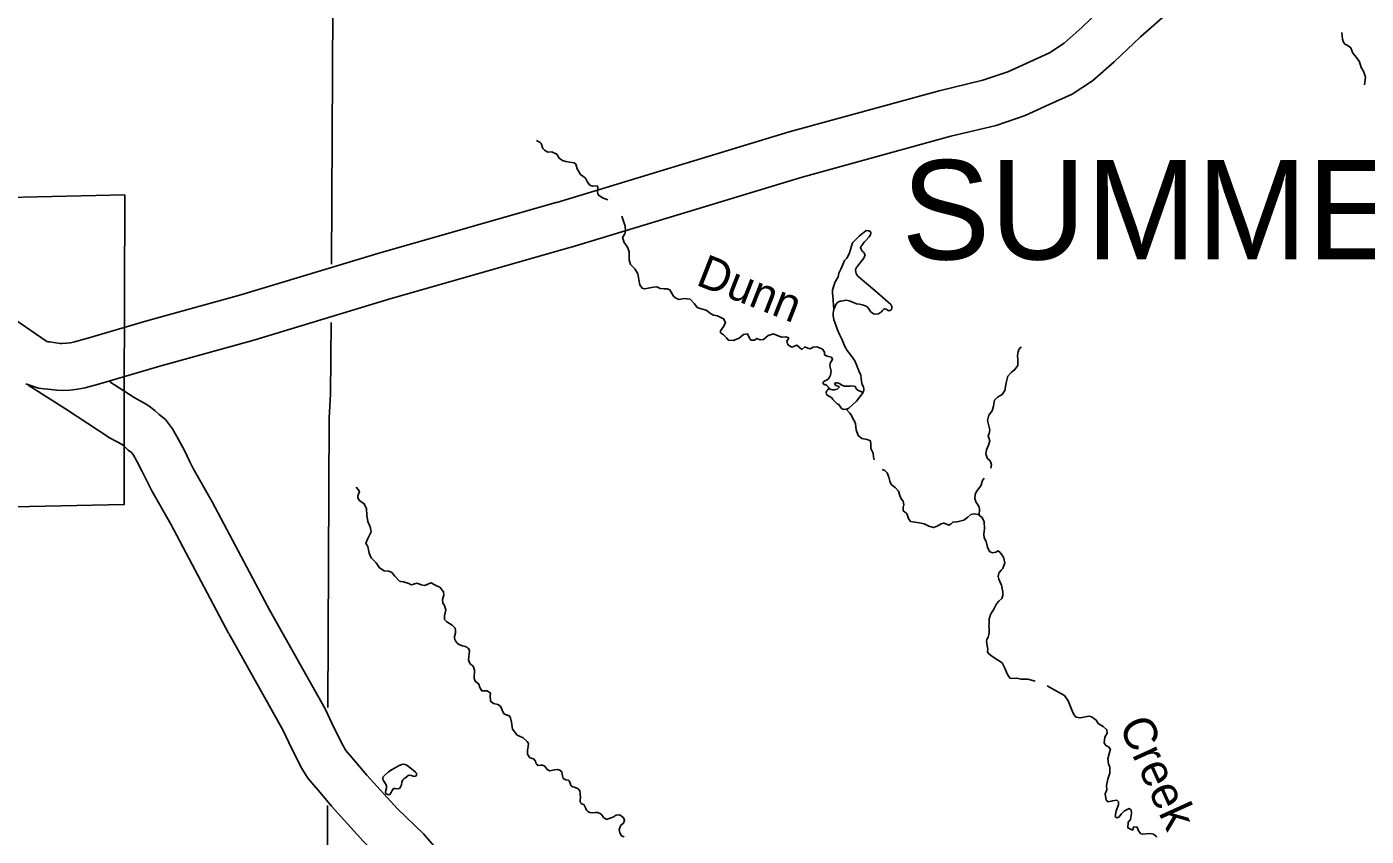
# Model space of a CAD drawing. Extents: x -492261 to -432772, y 1441225 to 1452922.
# Drawn here: x -459507.6 to -459293.9, y 1452091.7 to 1452220.8 of the extents above; entities that cross this region are included whole.
import ezdxf

# ---------------------------------------------------------------- set-up
doc = ezdxf.new("R2010")
doc.units = 0
doc.layers.add('Default', color=7, linetype='Continuous')

msp = doc.modelspace()

# ---------------------------------------------------------------- linework, layer by layer
at = {"layer": 'Default'}
for points in [[(-459458.97, 1452182.95), (-459458.72, 1452223.82), (-459458.96, 1452227.22), (-459459.32, 1452292.75), (-459459.97, 1452355.7), (-459459.94, 1452358.73), (-459460.05, 1452422.59), (-459460.04, 1452425.55), (-459459.65, 1452486.97), (-459459.67, 1452490.05), (-459460.02, 1452553.88), (-459459.91, 1452556.59), (-459459.92, 1452564.34)], [(-459226.85, 1452323.61), (-459248.07, 1452303.6), (-459274.23, 1452279.96), (-459300.84, 1452255.18), (-459324.12, 1452234.25), (-459334.97, 1452224.74), (-459339.18, 1452220.72), (-459342.09, 1452218.16), (-459344.42, 1452216.64), (-459347.56, 1452215.22), (-459351.07, 1452213.62), (-459355.03, 1452212.27), (-459362.03, 1452210.59), (-459385.93, 1452204.01), (-459423.02, 1452192.77)], [(-459221.71, 1452318.16), (-459242.98, 1452298.09), (-459269.16, 1452274.43), (-459295.78, 1452249.64), (-459319.14, 1452228.64), (-459329.9, 1452219.2), (-459334.11, 1452215.19), (-459337.54, 1452212.18), (-459340.8, 1452210.05), (-459344.46, 1452208.39), (-459348.3, 1452206.64), (-459352.94, 1452205.06), (-459360.16, 1452203.32), (-459383.85, 1452196.8), (-459420.85, 1452185.59)], [(-459297.78, 1452219.85), (-459297.69, 1452218.8), (-459297.57, 1452218.45), (-459297.3, 1452218.03), (-459296.92, 1452217.83), (-459296.36, 1452217.42), (-459296.01, 1452216.6), (-459295.42, 1452215.88), (-459294.95, 1452215.21), (-459294.71, 1452214.29), (-459294.32, 1452213.69), (-459293.99, 1452212.73), (-459294.18, 1452211.54)], [(-459426.23, 1452202.63), (-459425.66, 1452202.33), (-459425.49, 1452202.15), (-459425.23, 1452201.39), (-459424.96, 1452201.13), (-459424.46, 1452200.79), (-459423.81, 1452200.82), (-459423.02, 1452200.49), (-459422.62, 1452199.83), (-459422.12, 1452199.44), (-459421.54, 1452199.29), (-459420.99, 1452199.21), (-459420.22, 1452199.08), (-459419.96, 1452198.88), (-459419.73, 1452198.13), (-459419.23, 1452197.25), (-459418.83, 1452196.97), (-459418.44, 1452196.62), (-459418.12, 1452195.98), (-459417.76, 1452195.54), (-459417.26, 1452195.39), (-459416.55, 1452195.41), (-459416.44, 1452195.13), (-459416.51, 1452194.44), (-459416.4, 1452193.98), (-459415.69, 1452193.48), (-459414.86, 1452193.17)], [(-459491.89, 1452193.97), (-459524.47, 1452193.25), (-459540.69, 1452193.08), (-459540.89, 1452160.26), (-459540.86, 1452143.68), (-459524.76, 1452143.9), (-459492.02, 1452144.59), (-459492.03, 1452161.35), (-459491.89, 1452193.97)], [(-459422.96, 1452192.79), (-459451.57, 1452184.62), (-459473.4, 1452178.03), (-459488.4, 1452173.88), (-459497.79, 1452171.1), (-459499.95, 1452170.52), (-459500.56, 1452170.4), (-459501.22, 1452170.32), (-459501.97, 1452170.3), (-459502.23, 1452170.3), (-459503.23, 1452170.44), (-459503.95, 1452170.52), (-459504.15, 1452170.54), (-459504.36, 1452170.61), (-459520.39, 1452181.61)], [(-459412.62, 1452190.57), (-459412.08, 1452189.01), (-459412.03, 1452188.18), (-459412.17, 1452187.75), (-459412.51, 1452187.19), (-459412.24, 1452186.4), (-459411.7, 1452185.63), (-459411.46, 1452184.89), (-459411.45, 1452184.29), (-459411.46, 1452183.64), (-459411.26, 1452182.85), (-459410.54, 1452182.18), (-459410.08, 1452181.4), (-459409.92, 1452180.49), (-459409.75, 1452179.64), (-459409.39, 1452179.08), (-459409.02, 1452178.98), (-459408.43, 1452179.1), (-459407.56, 1452179.28), (-459407.03, 1452179.31), (-459406.49, 1452179.05), (-459405.87, 1452178.98), (-459405.38, 1452179.01), (-459404.95, 1452178.83), (-459404.74, 1452178.45), (-459404.39, 1452177.85), (-459404.02, 1452177.5), (-459403.47, 1452177.31), (-459402.66, 1452177.45), (-459401.74, 1452177.37), (-459401.06, 1452176.61), (-459400.59, 1452176.04), (-459399.96, 1452175.79), (-459399.2, 1452175.61), (-459398.51, 1452175.06), (-459398.03, 1452174.79), (-459397.35, 1452174.69), (-459396.4, 1452174.22), (-459396.07, 1452173.62), (-459396.36, 1452173.06), (-459396.9, 1452172.28), (-459396.89, 1452171.98), (-459396.4, 1452171.65), (-459395.93, 1452171.17), (-459395.62, 1452170.79), (-459394.85, 1452170.73), (-459393.91, 1452171.13), (-459393.22, 1452171.73), (-459392.59, 1452171.84), (-459392.29, 1452171.21), (-459392.04, 1452170.81), (-459391.44, 1452170.79), (-459391.08, 1452171.09), (-459390.58, 1452170.87), (-459390.03, 1452170.9), (-459389.28, 1452171.57), (-459388.45, 1452171.8), (-459387.83, 1452171.57), (-459387.11, 1452171.3), (-459386.48, 1452171.33), (-459386.01, 1452171.17), (-459386.09, 1452170.97), (-459386.31, 1452170.66), (-459386.18, 1452170.24), (-459386, 1452169.96), (-459385.51, 1452169.7), (-459384.72, 1452170.01), (-459384.31, 1452169.64)], [(-459372.9, 1452187.87), (-459372.97, 1452188.13), (-459373.29, 1452188.26), (-459373.64, 1452188.28), (-459374.75, 1452187.37), (-459375.13, 1452187.02), (-459375.43, 1452186.76), (-459375.77, 1452186.4), (-459375.89, 1452186.15), (-459376.08, 1452185.45), (-459376.36, 1452184.56), (-459376.75, 1452183.91), (-459377.09, 1452183.5), (-459377.4, 1452182.88), (-459377.67, 1452182.12), (-459378, 1452181.49), (-459378.1, 1452180.9), (-459378.63, 1452179.98), (-459378.79, 1452179.49), (-459379.01, 1452178.77), (-459379.03, 1452178.32), (-459378.98, 1452177.82), (-459378.81, 1452175.71), (-459378.48, 1452176.47), (-459378.23, 1452176.79), (-459378.05, 1452176.91), (-459377.73, 1452177.01), (-459377.35, 1452177.1), (-459376.86, 1452177.16), (-459376.35, 1452177.07), (-459375.66, 1452176.81), (-459375.22, 1452176.62), (-459374.7, 1452176.54), (-459374.08, 1452176.39), (-459373.55, 1452176.16), (-459373.24, 1452175.79), (-459372.94, 1452175.39), (-459372.72, 1452175.16), (-459372.36, 1452174.97), (-459371.7, 1452175.02), (-459371.21, 1452175.32), (-459371.11, 1452175.46), (-459371, 1452175.6), (-459370.83, 1452175.75), (-459370.67, 1452175.8), (-459370.48, 1452175.74), (-459370.32, 1452175.64), (-459370.13, 1452175.55), (-459370.01, 1452175.5), (-459369.73, 1452175.57), (-459369.63, 1452175.69), (-459369.56, 1452175.93), (-459369.56, 1452176.13), (-459369.62, 1452176.28), (-459369.74, 1452176.48), (-459371.91, 1452178.41), (-459374.98, 1452181.02), (-459375.19, 1452181.32), (-459375.24, 1452181.44), (-459375.28, 1452181.63), (-459375.34, 1452181.9), (-459375.3, 1452182.2), (-459375.22, 1452182.4), (-459375.04, 1452182.63), (-459374.03, 1452183.91), (-459373.87, 1452184.33), (-459373.83, 1452184.42), (-459373.9, 1452184.55), (-459373.99, 1452184.71), (-459374.13, 1452184.87), (-459374.28, 1452185.02), (-459374.39, 1452185.2), (-459374.51, 1452185.41), (-459374.53, 1452185.56), (-459374.45, 1452185.8), (-459374.37, 1452185.92), (-459374.11, 1452186.24), (-459373.97, 1452186.41), (-459373.69, 1452186.7), (-459373.18, 1452187.28), (-459373.06, 1452187.45), (-459372.98, 1452187.63), (-459372.9, 1452187.87)], [(-459420.9, 1452185.57), (-459449.45, 1452177.43), (-459471.32, 1452170.82), (-459486.34, 1452166.67), (-459495.74, 1452163.88), (-459498.23, 1452163.21), (-459499.41, 1452162.98), (-459500.69, 1452162.84), (-459501.88, 1452162.8), (-459502.77, 1452162.81), (-459504.18, 1452163), (-459504.76, 1452163.07), (-459505.71, 1452163.16), (-459507.72, 1452163.82)], [(-459378.81, 1452175.71), (-459378.88, 1452175.5), (-459378.91, 1452175.04), (-459378.92, 1452174.71), (-459378.79, 1452174.12), (-459378.55, 1452173.36), (-459378.21, 1452172.43), (-459377.86, 1452171.59), (-459377.47, 1452170.85), (-459377.05, 1452169.81), (-459376.7, 1452169.16), (-459376.09, 1452168.44), (-459375.47, 1452167.49), (-459375.22, 1452166.87), (-459374.81, 1452165.92), (-459374.49, 1452165.25), (-459374.44, 1452164.67), (-459374.32, 1452163.92), (-459374.08, 1452163.32), (-459374.02, 1452162.99), (-459374.05, 1452162.77), (-459374.21, 1452162.48)], [(-459459.52, 1452112.2), (-459459.29, 1452158.4), (-459459.09, 1452162.22), (-459459.02, 1452173.65)], [(-459384.31, 1452169.64), (-459383.89, 1452169.32), (-459383.45, 1452169.75), (-459382.94, 1452169.53), (-459382.59, 1452169.44), (-459382.1, 1452169.7), (-459381.51, 1452169.75), (-459381.1, 1452169.6), (-459380.63, 1452169.35), (-459380.3, 1452168.87), (-459380.3, 1452168.49), (-459379.88, 1452168.27), (-459379.2, 1452168.09), (-459379.01, 1452167.72), (-459379.41, 1452167.16), (-459379.43, 1452166.69), (-459379.24, 1452165.85), (-459379.33, 1452165.2), (-459379.5, 1452164.89), (-459379.72, 1452164.6), (-459380, 1452164.43), (-459380.27, 1452164.31), (-459380.39, 1452164.19), (-459380.51, 1452164.05), (-459380.53, 1452163.85), (-459380.38, 1452163.74), (-459380.21, 1452163.72), (-459379.92, 1452163.59), (-459379.68, 1452163.3), (-459379.6, 1452163.07)], [(-459348.95, 1452169.76), (-459349.28, 1452169.33), (-459349.43, 1452168.95), (-459349.52, 1452168.36), (-459349.46, 1452167.71), (-459349.46, 1452166.79), (-459349.93, 1452166.11), (-459350.54, 1452165.67), (-459351.05, 1452165.06), (-459351.34, 1452164), (-459351.53, 1452162.77), (-459351.94, 1452162.14), (-459352.7, 1452161.72), (-459353.17, 1452161.25), (-459353.36, 1452160.27), (-459353.55, 1452159.52), (-459354.09, 1452158.86), (-459354.31, 1452158.02), (-459354.12, 1452157.38), (-459353.91, 1452156.51), (-459354.04, 1452155.91), (-459354.17, 1452155.53), (-459354.09, 1452155.24), (-459353.9, 1452154.68), (-459354.12, 1452154.08), (-459354.48, 1452153.31), (-459354.56, 1452152.64), (-459354.3, 1452151.91), (-459353.86, 1452151.56), (-459353.68, 1452150.99), (-459353.78, 1452150.39)], [(-459494.3, 1452164.18), (-459490.41, 1452161.65), (-459488.24, 1452160.46), (-459487.12, 1452159.59), (-459486.42, 1452158.94), (-459485.44, 1452158.14), (-459484.29, 1452156.64), (-459483.33, 1452154.98), (-459482.42, 1452153.21), (-459481.54, 1452151.38), (-459481.01, 1452150.36), (-459478, 1452145.04), (-459468.75, 1452127.59)], [(-459374.11, 1452162.44), (-459375.18, 1452161.09), (-459376.41, 1452159.97), (-459376.61, 1452159.83), (-459376.73, 1452159.78), (-459376.92, 1452159.78), (-459377.23, 1452159.77), (-459377.58, 1452159.93), (-459377.79, 1452160.22), (-459378.03, 1452160.55), (-459378.28, 1452160.66), (-459378.55, 1452160.92), (-459378.81, 1452161.17), (-459378.98, 1452161.34), (-459379.12, 1452161.59), (-459379.28, 1452161.74), (-459379.48, 1452161.83), (-459379.75, 1452161.97), (-459379.98, 1452162.15), (-459380.05, 1452162.46), (-459379.99, 1452162.64), (-459379.91, 1452162.74), (-459379.75, 1452162.89), (-459379.68, 1452163.03), (-459379.57, 1452163.08), (-459379.31, 1452162.96), (-459379.01, 1452162.86), (-459378.7, 1452162.86), (-459378.3, 1452162.99), (-459378.1, 1452163.13), (-459378.01, 1452163.24), (-459377.98, 1452163.32), (-459378.02, 1452163.43), (-459378.09, 1452163.49), (-459378.34, 1452163.52), (-459378.61, 1452163.66), (-459378.69, 1452163.8), (-459378.55, 1452163.98), (-459378.27, 1452164.02), (-459377.93, 1452163.91), (-459377.55, 1452163.63), (-459377.13, 1452163.48), (-459376.73, 1452163.46), (-459376.24, 1452163.47), (-459375.98, 1452163.5), (-459375.69, 1452163.49), (-459375.39, 1452163.42), (-459375.32, 1452163.22), (-459375.27, 1452163.09), (-459375.19, 1452162.98), (-459375, 1452162.85), (-459374.86, 1452162.76), (-459374.11, 1452162.44)], [(-459507.35, 1452163.61), (-459501.39, 1452159.84), (-459494.26, 1452155.2), (-459492.36, 1452154.17), (-459492, 1452153.88), (-459491.36, 1452153.28), (-459490.85, 1452152.87), (-459490.54, 1452152.47), (-459489.92, 1452151.38), (-459489.13, 1452149.85), (-459488.24, 1452148.03), (-459487.6, 1452146.79), (-459484.58, 1452141.44), (-459475.37, 1452124.08)], [(-459376.84, 1452159.78), (-459376.27, 1452159.14), (-459375.99, 1452158.77), (-459375.71, 1452158.21), (-459375.53, 1452157.88), (-459375.38, 1452157.45), (-459375.27, 1452156.5), (-459374.95, 1452155.58), (-459374.37, 1452155.15), (-459373.5, 1452154.94), (-459372.94, 1452154.73), (-459372.91, 1452154.17), (-459372.92, 1452153.51), (-459372.53, 1452152.79), (-459372.46, 1452152.12), (-459372.35, 1452151.72)], [(-459371.08, 1452150.19), (-459370.69, 1452150.02), (-459370.3, 1452149.67), (-459370.06, 1452148.95), (-459369.9, 1452148.32), (-459369.65, 1452147.79), (-459369.02, 1452147.33), (-459368.48, 1452146.74), (-459368.29, 1452146.01), (-459368.05, 1452145.48), (-459367.74, 1452145.13), (-459367.62, 1452144.56), (-459367.76, 1452144.1), (-459367.74, 1452143.6), (-459367.54, 1452143.42), (-459367.24, 1452143.22), (-459367.1, 1452143.01), (-459366.92, 1452142.37), (-459366.56, 1452141.87), (-459365.87, 1452141.77), (-459365.15, 1452141.68), (-459364.41, 1452141.49), (-459363.67, 1452141.12), (-459362.9, 1452140.92), (-459362.32, 1452141.13), (-459361.7, 1452141.53), (-459361.27, 1452141.63), (-459360.69, 1452141.39), (-459360.45, 1452141.28), (-459360.09, 1452141.52), (-459359.85, 1452141.79), (-459359.13, 1452141.84), (-459358.05, 1452142.11), (-459357.45, 1452142.6), (-459356.95, 1452143.01), (-459356.38, 1452143.11), (-459355.8, 1452143.01), (-459355.15, 1452142.51), (-459354.82, 1452141.85), (-459354.76, 1452140.77), (-459354.87, 1452139.85), (-459354.82, 1452139.28), (-459354.51, 1452138.71), (-459354.3, 1452137.79), (-459353.96, 1452137.12), (-459353.49, 1452136.9), (-459352.99, 1452137.02), (-459352.57, 1452137.19), (-459352.25, 1452136.94), (-459351.77, 1452136.2), (-459351.54, 1452135.27), (-459351.85, 1452134.38), (-459352.13, 1452134.15), (-459352.51, 1452133.67), (-459352.58, 1452133.14), (-459352.51, 1452132.7), (-459352.31, 1452132.33), (-459352.04, 1452131.75), (-459351.96, 1452131.22), (-459351.87, 1452130.64), (-459351.85, 1452130.07), (-459351.99, 1452129.61), (-459352.5, 1452129.18), (-459352.86, 1452128.74), (-459353.05, 1452128.33), (-459353.34, 1452127.82), (-459353.65, 1452127.32), (-459353.89, 1452126.92), (-459354.01, 1452126.34), (-459354.05, 1452125.68), (-459354.07, 1452125.13), (-459354.04, 1452124.88)], [(-459455, 1452147.35), (-459454.69, 1452147.01), (-459454.5, 1452146.66), (-459454.73, 1452146), (-459454.74, 1452145.65), (-459454.54, 1452145.27), (-459454.2, 1452145.02), (-459453.77, 1452144.78), (-459453.34, 1452143.96), (-459453.33, 1452142.92), (-459453.17, 1452141.9), (-459452.79, 1452141.03), (-459452.59, 1452140.22), (-459453.14, 1452139.19), (-459453.45, 1452138.41), (-459453.14, 1452137.91), (-459452.92, 1452136.85), (-459452.61, 1452136.09), (-459452.19, 1452135.64), (-459451.8, 1452135.3), (-459451.3, 1452134.48), (-459450.56, 1452134.04), (-459449.86, 1452133.97), (-459449.38, 1452133.83), (-459448.83, 1452133.16), (-459448.07, 1452132.36), (-459447.9, 1452132.3), (-459447.47, 1452132.26), (-459446.63, 1452131.98), (-459446.25, 1452131.8), (-459445.28, 1452132.07), (-459444.63, 1452131.78), (-459444.05, 1452131.66), (-459443.47, 1452131.94), (-459443.06, 1452132.13), (-459442.22, 1452131.62), (-459441.67, 1452131.41), (-459441.07, 1452130.68), (-459441.04, 1452130.12), (-459441.25, 1452129.44), (-459441.2, 1452128.87), (-459440.95, 1452128.62), (-459440.68, 1452127.82), (-459440.9, 1452126.83), (-459440.94, 1452126.26), (-459440.52, 1452125.86), (-459440.11, 1452125.61), (-459439.71, 1452125.33), (-459439.21, 1452124.9), (-459439.14, 1452124.49), (-459439.18, 1452124.11), (-459439.31, 1452123.54), (-459439.3, 1452123.28), (-459439.26, 1452123.06), (-459439.17, 1452122.87), (-459439.01, 1452122.63), (-459438.85, 1452122.45), (-459438.58, 1452122.25), (-459438.49, 1452122.2), (-459438.39, 1452122.14)], [(-459354.82, 1452148.82), (-459355.07, 1452148.4), (-459355.37, 1452147.57), (-459355.73, 1452147.1), (-459356.01, 1452146.73), (-459356.29, 1452146.24), (-459356.33, 1452145.53), (-459356.1, 1452144.9), (-459355.95, 1452144.68), (-459355.73, 1452144.4), (-459355.6, 1452144.13), (-459355.56, 1452143.92), (-459355.57, 1452143.71), (-459355.58, 1452143.48), (-459355.6, 1452143.26), (-459355.64, 1452142.88)], [(-459468.79, 1452127.67), (-459459.98, 1452111.99), (-459458.52, 1452108.9), (-459457.15, 1452106.19), (-459456.64, 1452105.38), (-459455.04, 1452103.48), (-459453.3, 1452101.43), (-459448.46, 1452096.09), (-459444.29, 1452092.09), (-459441.62, 1452088.99), (-459438.12, 1452084.79), (-459435.07, 1452080.88), (-459431.6, 1452076.72), (-459428.4, 1452072.88), (-459425.54, 1452068.86), (-459421.59, 1452064.05), (-459415.57, 1452056.87)], [(-459475.33, 1452124), (-459466.65, 1452108.55), (-459465.26, 1452105.61), (-459463.7, 1452102.51), (-459462.72, 1452100.94), (-459460.76, 1452098.64), (-459458.94, 1452096.48), (-459453.84, 1452090.86), (-459449.74, 1452086.92), (-459447.34, 1452084.14), (-459443.96, 1452080.08), (-459440.91, 1452076.17), (-459437.36, 1452071.92), (-459434.35, 1452068.3), (-459431.5, 1452064.3), (-459427.36, 1452059.26), (-459421.32, 1452052.05)], [(-459354.04, 1452124.88), (-459354.04, 1452124.1), (-459354.21, 1452123.43), (-459354.41, 1452123.05), (-459354.47, 1452122.74), (-459354.24, 1452121.52), (-459354.29, 1452121.11), (-459354.07, 1452120.77), (-459353.63, 1452120.42), (-459352.69, 1452119.85), (-459351.98, 1452119.35), (-459351.52, 1452118.52), (-459351.17, 1452117.58), (-459350.72, 1452116.92), (-459350.4, 1452116.86), (-459349.6, 1452116.92), (-459348.93, 1452116.72), (-459347.88, 1452116.75), (-459346.7, 1452116.43)], [(-459438.39, 1452122.14), (-459438.06, 1452122.05), (-459437.82, 1452122.01), (-459437.62, 1452121.96), (-459437.35, 1452121.83), (-459437.18, 1452121.7), (-459437.04, 1452121.58), (-459436.93, 1452121.23), (-459436.92, 1452121.12), (-459436.96, 1452120.86), (-459437.06, 1452120.32), (-459437.07, 1452119.81), (-459436.86, 1452119.26), (-459436.35, 1452118.81), (-459436.12, 1452118.17), (-459436.2, 1452116.91), (-459436.01, 1452116.42), (-459435.44, 1452115.96), (-459435.3, 1452115.41), (-459434.98, 1452114.88), (-459434.13, 1452114.86), (-459433.59, 1452114.51), (-459433.64, 1452114.12), (-459433.59, 1452113.23), (-459433.09, 1452112.88), (-459432.39, 1452112.68), (-459431.98, 1452112.43), (-459431.58, 1452111.45), (-459431.34, 1452111.18), (-459430.59, 1452110.87), (-459430.4, 1452110.6), (-459430.24, 1452109.88), (-459430.09, 1452108.78), (-459429.32, 1452107.79), (-459428.36, 1452107.38), (-459427.73, 1452106.82), (-459427.54, 1452106.48), (-459427.58, 1452106), (-459427.7, 1452105.39), (-459427.67, 1452104.8), (-459427.29, 1452104.22), (-459426.7, 1452104.04), (-459426.41, 1452103.64), (-459426.29, 1452103.24), (-459426, 1452102.96), (-459425.55, 1452103.02), (-459425.3, 1452103.05), (-459424.93, 1452102.87), (-459424.52, 1452102.33), (-459424.14, 1452102.14), (-459423.36, 1452102.26), (-459422.85, 1452102.35), (-459422.54, 1452102.24), (-459422.22, 1452101.98), (-459422.15, 1452101.62), (-459422.12, 1452101.35), (-459421.98, 1452100.91), (-459421.55, 1452100.68), (-459421.13, 1452100.63), (-459421.03, 1452100.55), (-459420.87, 1452100.17), (-459420.77, 1452099.8), (-459420.66, 1452099.69), (-459420.42, 1452099.58), (-459420.19, 1452099.54), (-459419.62, 1452099.25), (-459419.33, 1452098.93), (-459419.25, 1452098.52), (-459419.26, 1452098.37), (-459419.24, 1452097.86), (-459419.29, 1452097.47), (-459419.27, 1452097.12), (-459419.14, 1452096.94), (-459419, 1452096.83), (-459418.69, 1452096.73), (-459418.35, 1452096.11), (-459418.28, 1452095.83), (-459418.04, 1452095.62), (-459417.74, 1452095.45), (-459417.34, 1452095.43), (-459416.87, 1452095.46), (-459416.5, 1452095.45), (-459416.06, 1452095.34), (-459415.81, 1452095.09), (-459415.56, 1452094.7), (-459415.37, 1452094.55), (-459415.15, 1452094.43), (-459414.91, 1452094.39), (-459414.66, 1452094.51), (-459414.31, 1452094.62), (-459414.08, 1452094.71), (-459413.9, 1452094.78)], [(-459344.8, 1452115.67), (-459343.07, 1452114.73), (-459342.03, 1452114.13), (-459341.45, 1452113.28), (-459340.8, 1452111.67), (-459340.57, 1452111.2), (-459340.19, 1452110.67), (-459339.45, 1452110.58), (-459338.12, 1452110.86), (-459337.73, 1452110.71), (-459337.37, 1452110.54), (-459336.95, 1452110.19), (-459336.64, 1452109.66), (-459335.82, 1452109.19), (-459335.25, 1452108.67), (-459335.2, 1452108.15), (-459335.57, 1452107.48), (-459335.71, 1452106.58), (-459335.42, 1452106.15), (-459335, 1452105.94), (-459334.7, 1452105.56), (-459334.85, 1452105.02), (-459335.09, 1452104.06), (-459335.01, 1452103.23), (-459334.8, 1452102.7), (-459334.76, 1452101.75), (-459335.08, 1452100.81), (-459335.32, 1452099.79), (-459335.27, 1452099.09), (-459335.52, 1452098.46), (-459335.39, 1452097.46), (-459335.04, 1452097.19), (-459334.36, 1452097.36), (-459333.66, 1452097.45), (-459333.39, 1452097.17), (-459333.38, 1452096.68), (-459333.78, 1452095.72), (-459333.95, 1452094.86), (-459333.67, 1452094.63), (-459333.35, 1452094.73), (-459332.9, 1452095.25), (-459332.45, 1452095.76), (-459331.72, 1452096.09), (-459331.37, 1452095.9), (-459331.32, 1452095.32), (-459331.51, 1452094.38), (-459331.87, 1452093.92), (-459331.91, 1452093.02), (-459331.17, 1452092.67), (-459330.94, 1452093.2), (-459330.4, 1452093.14), (-459330.23, 1452092.55), (-459329.83, 1452092.05), (-459329.55, 1452092.04), (-459328.39, 1452092.11), (-459327.8, 1452092), (-459327.3, 1452091.59)], [(-459445.53, 1452101.93), (-459446.19, 1452102.42), (-459446.64, 1452102.81), (-459447.03, 1452103.09), (-459447.4, 1452103.18), (-459447.71, 1452103.14), (-459448.14, 1452102.97), (-459449.25, 1452102.35), (-459449.84, 1452101.94), (-459450.39, 1452101.47), (-459450.74, 1452101.12), (-459450.77, 1452100.92), (-459450.71, 1452100.62), (-459450.5, 1452100.34), (-459450.31, 1452100.06), (-459450.17, 1452099.76), (-459450.16, 1452099.52), (-459450.19, 1452099.29), (-459450.28, 1452099.03), (-459450.35, 1452098.69), (-459450.24, 1452098.46), (-459449.79, 1452098.31), (-459449.64, 1452098.37), (-459449.41, 1452098.66), (-459449.24, 1452098.99), (-459449.05, 1452099.28), (-459448.8, 1452099.28), (-459448.37, 1452099.25), (-459448.12, 1452099.29), (-459447.97, 1452099.46), (-459447.78, 1452099.89), (-459447.7, 1452100.31), (-459447.58, 1452100.68), (-459447.35, 1452100.92), (-459447.14, 1452101), (-459446.7, 1452101.36), (-459446.56, 1452101.45), (-459446.22, 1452101.36), (-459445.93, 1452101.26), (-459445.75, 1452101.24), (-459445.46, 1452101.31), (-459445.36, 1452101.4), (-459445.37, 1452101.57), (-459445.4, 1452101.73), (-459445.53, 1452101.93)], [(-459459.6, 1452094.87), (-459459.6, 1452096.57)], [(-459458.21, 1451893.09), (-459458.24, 1451898.09), (-459459.09, 1451959.74), (-459459.15, 1451963.72), (-459459.13, 1452025.76), (-459459.1, 1452030.09), (-459459.57, 1452090.97), (-459459.6, 1452094.87)], [(-459413.9, 1452094.78), (-459413.75, 1452094.92), (-459413.55, 1452095.03), (-459413.47, 1452095.07), (-459413.07, 1452095.11), (-459412.77, 1452094.98), (-459412.35, 1452094.6), (-459412.21, 1452094.27), (-459412.37, 1452093.8), (-459412.77, 1452093.43), (-459413.05, 1452092.75), (-459412.97, 1452092.25), (-459412.69, 1452091.77), (-459412.26, 1452091.59)]]:
    msp.add_lwpolyline(points, dxfattribs=at)

# ---------------------------------------------------------------- texts
msp.add_text('SUMMERVILLE', height=15.84, dxfattribs=at).set_placement((-459368, 1452183.68))
for s, rotation, p in [('Dunn', 338.5265, (-459401, 1452179.69)), ('Creek', 294.4471, (-459333.4, 1452109.39))]:
    msp.add_text(s, height=5.28, rotation=rotation, dxfattribs=at).set_placement(p)

doc.saveas('drawing.dxf')
